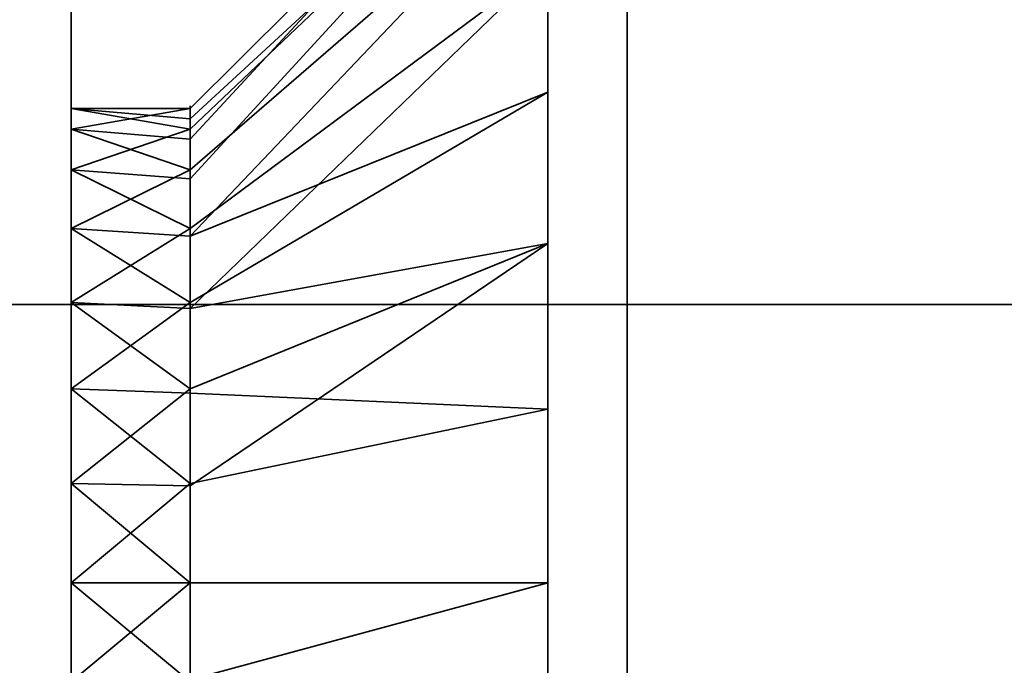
# Model space of a CAD drawing. Header units: millimetres. Extents: x -625 to 3625, y -115 to 71.
# Tile 820 of 1056: x 3405.18 to 3411.37, y -37.02 to -32.96. Entities that reach past the tile are written whole.
import ezdxf

# ---------------------------------------------------------------- set-up
doc = ezdxf.new("R2010")
doc.units = ezdxf.units.MM
doc.layers.add('151', color=7, linetype='Continuous', true_color=0xffffff)

# ---------------------------------------------------------------- blocks, each defined once
blk = doc.blocks.new('UG_SURFACE_152')
at = {"layer": '151', "color": 252, "linetype": 'Continuous', "lineweight": 35}
for points in [[(3408.5, -29.5, 265), (3408.5, -49.5, 265), (3405.4999, -49.5, 265), (3405.4999, -31.5, 265)], [(3405.4999, -31.5, 425), (3405.4999, -49.5, 425), (3408.5, -49.5, 425), (3408.5, -29.5, 425)], [(3408.5, -36.5, 384.25), (3408.5, -35.4085, 384.1353), (3408.5, -29.5, 408.8321), (3408.5, -30.4015, 409.4871)], [(3408.5, -35.4085, 384.1353), (3408.5, -33.4141, 383.2473), (3408.5, -29.5, 408.8321)], [(3408.5, -29.5, 328), (3408.5, -34.3646, 374.2039), (3408.5, -36.5, 373.75)], [(3408.5, -29.5, 408.8321), (3408.5, -33.4141, 383.2473), (3408.5, -31.9534, 381.625)], [(3408.5, -36.5, 373.75), (3408.5, -38.6354, 374.2039), (3408.5, -49.5, 328), (3408.5, -29.5, 328)], [(3408.5, -29.5859, 417.2473), (3408.5, -29.5, 417.2856), (3408.5, -29.5, 425), (3408.5, -49.5, 425)], [(3408.5, -32.5985, 375.4871), (3408.5, -34.3646, 374.2039), (3408.5, -29.5, 328)], [(3408.5, -29.5859, 281.2473), (3408.5, -29.5, 281.2856), (3408.5, -34.3646, 306.2039), (3408.5, -36.5, 305.75)], [(3408.5, -29.5, 328), (3408.5, -49.5, 328), (3408.5, -37.5915, 316.1353), (3408.5, -36.5, 316.25)], [(3408.5, -49.5, 265), (3408.5, -29.5, 265), (3408.5, -29.5, 272.8321), (3408.5, -30.4015, 273.4871)], [(3408.5, -36.5, 316.25), (3408.5, -35.4085, 316.1353), (3408.5, -29.5, 328)], [(3408.5, -29.5, 328), (3408.5, -33.4141, 315.2473), (3408.5, -31.9534, 313.625)], [(3408.5, -35.4085, 316.1353), (3408.5, -33.4141, 315.2473), (3408.5, -29.5, 328)], [(3408.5, -32.5985, 307.4871), (3408.5, -34.3646, 306.2039), (3408.5, -29.5, 281.2856)], [(3408.5, -49.5, 425), (3408.5, -31.0466, 415.625), (3408.5, -29.5859, 417.2473)], [(3408.5, -36.5, 305.75), (3408.5, -31.0466, 279.625), (3408.5, -29.5859, 281.2473)], [(3408.5, -30.4015, 409.4871), (3408.5, -37.5915, 384.1353), (3408.5, -36.5, 384.25)], [(3408.5, -49.5, 425), (3408.5, -39.5859, 383.2473), (3408.5, -30.4015, 409.4871), (3408.5, -31.493, 411.3777)], [(3408.5, -30.4015, 409.4871), (3408.5, -39.5859, 383.2473), (3408.5, -37.5915, 384.1353)], [(3408.5, -49.5, 265), (3408.5, -30.4015, 273.4871), (3408.5, -31.493, 275.3777)], [(3408.5, -49.5, 425), (3408.5, -31.7212, 413.5488), (3408.5, -31.0466, 415.625)], [(3408.5, -38.6354, 306.2039), (3408.5, -49.5, 265), (3408.5, -31.7212, 277.5488), (3408.5, -31.0466, 279.625)], [(3408.5, -36.5, 305.75), (3408.5, -38.6354, 306.2039), (3408.5, -31.0466, 279.625)], [(3408.5, -31.507, 309.3777), (3408.5, -31.2788, 311.5488), (3406.25, -33.5164, 311.3136), (3406.25, -33.5816, 310.6933)], [(3408.5, -31.2788, 311.5488), (3408.5, -31.9534, 313.625), (3406.25, -33.9019, 312.5), (3406.25, -33.7092, 311.9068)], [(3406.25, -33.7092, 311.9068), (3406.25, -33.5164, 311.3136), (3408.5, -31.2788, 311.5488)], [(3408.5, -31.507, 377.3777), (3408.5, -31.2788, 379.5488), (3406.25, -33.5164, 379.3136), (3406.25, -33.5816, 378.6933)], [(3408.5, -31.2788, 379.5488), (3408.5, -31.9534, 381.625), (3406.25, -33.9019, 380.5), (3406.25, -33.7092, 379.9068)], [(3406.25, -33.7092, 379.9068), (3406.25, -33.5164, 379.3136), (3408.5, -31.2788, 379.5488)], [(3405.4999, -31.5, 328), (3405.4999, -31.5, 265), (3405.4999, -33.5164, 310.6864)], [(3405.4999, -31.5, 265), (3405.4999, -34.7366, 308.5729), (3405.4999, -33.9019, 309.5)], [(3405.4999, -31.5, 265), (3405.4999, -49.5, 265), (3405.4999, -37.1237, 308.0656), (3405.4999, -35.8763, 308.0656)], [(3405.4999, -31.5, 328), (3405.4999, -33.6468, 311.9271), (3405.4999, -34.2706, 313.0074)], [(3405.4999, -33.9019, 309.5), (3405.4999, -33.5164, 310.6864), (3405.4999, -31.5, 265)], [(3405.4999, -31.5, 328), (3405.4999, -35.2798, 313.7406), (3405.4999, -36.5, 314)], [(3405.4999, -33.5164, 310.6864), (3405.4999, -33.6468, 311.9271), (3405.4999, -31.5, 328)], [(3405.4999, -36.5, 314), (3405.4999, -37.7202, 313.7406), (3405.4999, -49.5, 328), (3405.4999, -31.5, 328)], [(3405.4999, -35.8763, 308.0656), (3405.4999, -34.7366, 308.5729), (3405.4999, -31.5, 265)], [(3405.4999, -34.2706, 313.0074), (3405.4999, -35.2798, 313.7406), (3405.4999, -31.5, 328)], [(3405.4999, -31.5, 425), (3405.4999, -31.5, 328), (3405.4999, -33.5164, 378.6864)], [(3405.4999, -31.5, 328), (3405.4999, -34.7366, 376.5729), (3405.4999, -33.9019, 377.5)], [(3405.4999, -31.5, 328), (3405.4999, -49.5, 328), (3405.4999, -37.1237, 376.0656), (3405.4999, -35.8763, 376.0656)], [(3405.4999, -31.5, 425), (3405.4999, -33.6468, 379.927), (3405.4999, -34.2706, 381.0074)], [(3405.4999, -33.9019, 377.5), (3405.4999, -33.5164, 378.6864), (3405.4999, -31.5, 328)], [(3405.4999, -31.5, 425), (3405.4999, -35.2798, 381.7406), (3405.4999, -36.5, 382)], [(3405.4999, -33.5164, 378.6864), (3405.4999, -33.6468, 379.927), (3405.4999, -31.5, 425)], [(3405.4999, -36.5, 382), (3405.4999, -37.7202, 381.7406), (3405.4999, -49.5, 425), (3405.4999, -31.5, 425)], [(3405.4999, -35.8763, 376.0656), (3405.4999, -34.7366, 376.5729), (3405.4999, -31.5, 328)], [(3405.4999, -34.2706, 381.0074), (3405.4999, -35.2798, 381.7406), (3405.4999, -31.5, 425)], [(3408.5, -31.507, 309.3777), (3406.25, -33.6468, 310.073), (3406.25, -33.9587, 309.5328)], [(3406.25, -33.5816, 310.6933), (3406.25, -33.6468, 310.073), (3408.5, -31.507, 309.3777)], [(3406.25, -33.9587, 309.5328), (3406.25, -34.2706, 308.9926), (3408.5, -32.5985, 307.4871), (3408.5, -31.507, 309.3777)], [(3408.5, -31.507, 377.3777), (3406.25, -33.6468, 378.0729), (3406.25, -33.9587, 377.5328)], [(3406.25, -33.5816, 378.6933), (3406.25, -33.6468, 378.0729), (3408.5, -31.507, 377.3777)], [(3406.25, -33.9587, 377.5328), (3406.25, -34.2706, 376.9926), (3408.5, -32.5985, 375.4871), (3408.5, -31.507, 377.3777)], [(3408.5, -31.493, 411.3777), (3408.5, -31.7212, 413.5488), (3408.5, -49.5, 425)], [(3408.5, -31.493, 275.3777), (3408.5, -31.7212, 277.5488), (3408.5, -49.5, 265)], [(3406.25, -34.3193, 312.9635), (3406.25, -33.9019, 312.5), (3408.5, -31.9534, 313.625), (3408.5, -33.4141, 315.2473)], [(3406.25, -34.3193, 380.9635), (3406.25, -33.9019, 380.5), (3408.5, -31.9534, 381.625), (3408.5, -33.4141, 383.2473)], [(3408.5, -32.5985, 307.4871), (3406.25, -34.2706, 308.9926), (3406.25, -34.7752, 308.626)], [(3406.25, -34.7752, 308.626), (3406.25, -35.2798, 308.2594), (3408.5, -34.3646, 306.2039), (3408.5, -32.5985, 307.4871)], [(3408.5, -32.5985, 375.4871), (3406.25, -34.2706, 376.9926), (3406.25, -34.7752, 376.626)], [(3406.25, -34.7752, 376.626), (3406.25, -35.2798, 376.2594), (3408.5, -34.3646, 374.2039), (3408.5, -32.5985, 375.4871)], [(3408.5, -33.4141, 315.2473), (3406.25, -34.7366, 313.4271), (3406.25, -34.3193, 312.9635)], [(3406.25, -35.3065, 313.6807), (3406.25, -34.7366, 313.4271), (3408.5, -33.4141, 315.2473), (3408.5, -35.4085, 316.1353)], [(3408.5, -33.4141, 383.2473), (3406.25, -34.7366, 381.427), (3406.25, -34.3193, 380.9635)], [(3406.25, -35.3065, 381.6808), (3406.25, -34.7366, 381.427), (3408.5, -33.4141, 383.2473), (3408.5, -35.4085, 384.1353)], [(3405.4999, -33.5164, 310.6864), (3405.4999, -33.9019, 309.5), (3406.25, -33.6468, 310.073)], [(3405.4999, -33.6468, 311.9271), (3405.4999, -33.5164, 310.6864), (3406.25, -33.5164, 311.3136)], [(3405.4999, -33.5164, 310.6864), (3406.25, -33.5816, 310.6933), (3406.25, -33.5164, 311.3136)], [(3406.25, -33.5164, 311.3136), (3406.25, -33.7092, 311.9068), (3405.4999, -33.6468, 311.9271)], [(3406.25, -33.6468, 310.073), (3406.25, -33.5816, 310.6933), (3405.4999, -33.5164, 310.6864)], [(3405.4999, -33.5164, 378.6864), (3405.4999, -33.9019, 377.5), (3406.25, -33.6468, 378.0729)], [(3405.4999, -33.5164, 378.6864), (3406.25, -33.5816, 378.6933), (3406.25, -33.5164, 379.3136)], [(3406.25, -33.5164, 379.3136), (3405.4999, -33.6468, 379.927), (3405.4999, -33.5164, 378.6864)], [(3406.25, -33.5164, 379.3136), (3406.25, -33.7092, 379.9068), (3405.4999, -33.6468, 379.927)], [(3406.25, -33.6468, 378.0729), (3406.25, -33.5816, 378.6933), (3405.4999, -33.5164, 378.6864)], [(3405.4999, -33.9019, 309.5), (3406.25, -33.9587, 309.5328), (3406.25, -33.6468, 310.073)], [(3405.4999, -33.6468, 311.9271), (3406.25, -33.7092, 311.9068), (3406.25, -33.9019, 312.5)], [(3406.25, -33.9019, 312.5), (3405.4999, -34.2706, 313.0074), (3405.4999, -33.6468, 311.9271)], [(3405.4999, -33.9019, 377.5), (3406.25, -33.9587, 377.5328), (3406.25, -33.6468, 378.0729)], [(3405.4999, -34.2706, 381.0074), (3405.4999, -33.6468, 379.927), (3406.25, -33.9019, 380.5)], [(3405.4999, -33.6468, 379.927), (3406.25, -33.7092, 379.9068), (3406.25, -33.9019, 380.5)], [(3405.4999, -33.9019, 309.5), (3405.4999, -34.7366, 308.5729), (3406.25, -34.2706, 308.9926)], [(3406.25, -33.9019, 312.5), (3406.25, -34.3193, 312.9635), (3405.4999, -34.2706, 313.0074)], [(3406.25, -34.2706, 308.9926), (3406.25, -33.9587, 309.5328), (3405.4999, -33.9019, 309.5)], [(3405.4999, -33.9019, 377.5), (3405.4999, -34.7366, 376.5729), (3406.25, -34.2706, 376.9926)], [(3406.25, -33.9019, 380.5), (3406.25, -34.3193, 380.9635), (3405.4999, -34.2706, 381.0074)], [(3406.25, -34.2706, 376.9926), (3406.25, -33.9587, 377.5328), (3405.4999, -33.9019, 377.5)], [(3405.4999, -34.7366, 308.5729), (3406.25, -34.7752, 308.626), (3406.25, -34.2706, 308.9926)], [(3405.4999, -35.2798, 313.7406), (3405.4999, -34.2706, 313.0074), (3406.25, -34.7366, 313.4271)], [(3405.4999, -34.2706, 313.0074), (3406.25, -34.3193, 312.9635), (3406.25, -34.7366, 313.4271)], [(3405.4999, -34.7366, 376.5729), (3406.25, -34.7752, 376.626), (3406.25, -34.2706, 376.9926)], [(3405.4999, -34.2706, 381.0074), (3406.25, -34.3193, 380.9635), (3406.25, -34.7366, 381.427)], [(3406.25, -34.7366, 381.427), (3405.4999, -35.2798, 381.7406), (3405.4999, -34.2706, 381.0074)], [(3408.5, -34.3646, 306.2039), (3406.25, -35.2798, 308.2594), (3406.25, -35.8899, 308.1297)], [(3406.25, -35.8899, 308.1297), (3406.25, -36.5, 308), (3408.5, -36.5, 305.75), (3408.5, -34.3646, 306.2039)], [(3408.5, -34.3646, 374.2039), (3406.25, -35.2798, 376.2594), (3406.25, -35.8899, 376.1297)], [(3406.25, -35.8899, 376.1297), (3406.25, -36.5, 376), (3408.5, -36.5, 373.75), (3408.5, -34.3646, 374.2039)], [(3405.4999, -34.7366, 308.5729), (3405.4999, -35.8763, 308.0656), (3406.25, -35.2798, 308.2594)], [(3406.25, -34.7366, 313.4271), (3406.25, -35.3065, 313.6807), (3405.4999, -35.2798, 313.7406)], [(3406.25, -35.2798, 308.2594), (3406.25, -34.7752, 308.626), (3405.4999, -34.7366, 308.5729)], [(3406.25, -35.2798, 376.2594), (3405.4999, -34.7366, 376.5729), (3405.4999, -35.8763, 376.0656)], [(3406.25, -34.7366, 381.427), (3406.25, -35.3065, 381.6808), (3405.4999, -35.2798, 381.7406)], [(3406.25, -35.2798, 376.2594), (3406.25, -34.7752, 376.626), (3405.4999, -34.7366, 376.5729)], [(3405.4999, -35.8763, 308.0656), (3406.25, -35.8899, 308.1297), (3406.25, -35.2798, 308.2594)], [(3405.4999, -36.5, 314), (3405.4999, -35.2798, 313.7406), (3406.25, -35.8763, 313.9344)], [(3405.4999, -35.2798, 313.7406), (3406.25, -35.3065, 313.6807), (3406.25, -35.8763, 313.9344)], [(3405.4999, -35.8763, 376.0656), (3406.25, -35.8899, 376.1297), (3406.25, -35.2798, 376.2594)], [(3405.4999, -36.5, 382), (3405.4999, -35.2798, 381.7406), (3406.25, -35.8763, 381.9344)], [(3405.4999, -35.2798, 381.7406), (3406.25, -35.3065, 381.6808), (3406.25, -35.8763, 381.9344)], [(3408.5, -35.4085, 316.1353), (3406.25, -35.8763, 313.9344), (3406.25, -35.3065, 313.6807)], [(3408.5, -35.4085, 384.1353), (3406.25, -35.8763, 381.9344), (3406.25, -35.3065, 381.6808)], [(3406.25, -36.5, 314), (3406.25, -35.8763, 313.9344), (3408.5, -35.4085, 316.1353), (3408.5, -36.5, 316.25)], [(3406.25, -36.5, 382), (3406.25, -35.8763, 381.9344), (3408.5, -35.4085, 384.1353), (3408.5, -36.5, 384.25)], [(3405.4999, -35.8763, 308.0656), (3405.4999, -37.1237, 308.0656), (3406.25, -36.5, 308)], [(3406.25, -35.8763, 313.9344), (3406.25, -36.5, 314), (3405.4999, -36.5, 314)], [(3406.25, -36.5, 308), (3406.25, -35.8899, 308.1297), (3405.4999, -35.8763, 308.0656)], [(3405.4999, -35.8763, 376.0656), (3405.4999, -37.1237, 376.0656), (3406.25, -36.5, 376)], [(3406.25, -35.8763, 381.9344), (3406.25, -36.5, 382), (3405.4999, -36.5, 382)], [(3406.25, -36.5, 376), (3406.25, -35.8899, 376.1297), (3405.4999, -35.8763, 376.0656)], [(3405.4999, -36.5, 314), (3406.25, -36.5, 314), (3406.25, -37.1237, 313.9344)], [(3406.25, -37.1237, 313.9344), (3405.4999, -37.7202, 313.7406), (3405.4999, -36.5, 314)], [(3405.4999, -37.1237, 308.0656), (3406.25, -37.1101, 308.1297), (3406.25, -36.5, 308)], [(3405.4999, -36.5, 382), (3406.25, -36.5, 382), (3406.25, -37.1237, 381.9344)], [(3406.25, -37.1237, 381.9344), (3405.4999, -37.7202, 381.7406), (3405.4999, -36.5, 382)], [(3405.4999, -37.1237, 376.0656), (3406.25, -37.1101, 376.1297), (3406.25, -36.5, 376)], [(3408.5, -36.5, 316.25), (3408.5, -37.5915, 316.1353), (3406.25, -37.1237, 313.9344), (3406.25, -36.5, 314)], [(3408.5, -36.5, 305.75), (3406.25, -36.5, 308), (3406.25, -37.1101, 308.1297)], [(3406.25, -37.1101, 308.1297), (3406.25, -37.7202, 308.2594), (3408.5, -38.6354, 306.2039), (3408.5, -36.5, 305.75)], [(3408.5, -36.5, 384.25), (3408.5, -37.5915, 384.1353), (3406.25, -37.1237, 381.9344), (3406.25, -36.5, 382)], [(3408.5, -36.5, 373.75), (3406.25, -36.5, 376), (3406.25, -37.1101, 376.1297)], [(3406.25, -37.1101, 376.1297), (3406.25, -37.7202, 376.2594), (3408.5, -38.6354, 374.2039), (3408.5, -36.5, 373.75)]]:
    blk.add_3dface(points, dxfattribs=at)
blk = doc.blocks.new('UG_SURFACE_155')
at = {"layer": '151', "color": 252, "linetype": 'Continuous', "lineweight": 35}
for points in [[(3408.5, -29.5, 1700), (3408.5, -49.5, 1700), (3405.4999, -49.5, 1700), (3405.4999, -31.5, 1700)], [(3405.4999, -31.5, 1860), (3405.4999, -49.5, 1860), (3408.5, -49.5, 1860), (3408.5, -29.5, 1860)], [(3408.5, -36.5, 1819.25), (3408.5, -35.4085, 1819.1353), (3408.5, -29.5, 1843.8321), (3408.5, -30.4015, 1844.4871)], [(3408.5, -35.4085, 1819.1353), (3408.5, -33.4141, 1818.2473), (3408.5, -29.5, 1843.8321)], [(3408.5, -33.4141, 1818.2473), (3408.5, -31.9534, 1816.625), (3408.5, -29.5, 1843.8321)], [(3408.5, -49.5, 1763), (3408.5, -29.5, 1763), (3408.5, -36.5, 1808.75), (3408.5, -38.6354, 1809.2039)], [(3408.5, -29.5, 1763), (3408.5, -32.5985, 1810.487), (3408.5, -34.3646, 1809.2039)], [(3408.5, -34.3646, 1809.2039), (3408.5, -36.5, 1808.75), (3408.5, -29.5, 1763)], [(3408.5, -29.5, 1763), (3408.5, -49.5, 1763), (3408.5, -37.5915, 1751.1352), (3408.5, -36.5, 1751.25)], [(3408.5, -36.5, 1751.25), (3408.5, -35.4085, 1751.1352), (3408.5, -29.5, 1763)], [(3408.5, -29.5, 1716.2856), (3408.5, -32.5985, 1742.4871), (3408.5, -34.3646, 1741.2039)], [(3408.5, -35.4085, 1751.1352), (3408.5, -33.4141, 1750.2474), (3408.5, -29.5, 1763)], [(3408.5, -33.4141, 1750.2474), (3408.5, -31.9534, 1748.625), (3408.5, -29.5, 1763)], [(3408.5, -34.3646, 1741.2039), (3408.5, -36.5, 1740.75), (3408.5, -29.5859, 1716.2473), (3408.5, -29.5, 1716.2856)], [(3408.5, -49.5, 1700), (3408.5, -29.5, 1700), (3408.5, -29.5, 1707.8321), (3408.5, -30.4015, 1708.487)], [(3408.5, -29.5859, 1852.2474), (3408.5, -29.5, 1852.2856), (3408.5, -29.5, 1860), (3408.5, -49.5, 1860)], [(3408.5, -49.5, 1860), (3408.5, -31.0466, 1850.625), (3408.5, -29.5859, 1852.2474)], [(3408.5, -36.5, 1740.75), (3408.5, -31.0466, 1714.625), (3408.5, -29.5859, 1716.2473)], [(3408.5, -30.4015, 1844.4871), (3408.5, -37.5915, 1819.1353), (3408.5, -36.5, 1819.25)], [(3408.5, -30.4015, 1844.4871), (3408.5, -49.5, 1823), (3408.5, -39.5859, 1818.2473), (3408.5, -37.5915, 1819.1353)], [(3408.5, -49.5, 1823), (3408.5, -30.4015, 1844.4871), (3408.5, -31.493, 1846.3776)], [(3408.5, -49.5, 1700), (3408.5, -30.4015, 1708.487), (3408.5, -31.493, 1710.3777)], [(3408.5, -31.7212, 1848.5488), (3408.5, -31.0466, 1850.625), (3408.5, -49.5, 1860)], [(3408.5, -31.7212, 1712.5487), (3408.5, -31.0466, 1714.625), (3408.5, -36.5, 1740.75)], [(3408.5, -31.507, 1744.3776), (3408.5, -31.2788, 1746.5488), (3406.25, -33.5164, 1746.3136), (3406.25, -33.5816, 1745.6933)], [(3408.5, -31.2788, 1746.5488), (3408.5, -31.9534, 1748.625), (3406.25, -33.9019, 1747.4999), (3406.25, -33.7092, 1746.9068)], [(3406.25, -33.7092, 1746.9068), (3406.25, -33.5164, 1746.3136), (3408.5, -31.2788, 1746.5488)], [(3408.5, -31.507, 1812.3777), (3408.5, -31.2788, 1814.5487), (3406.25, -33.5164, 1814.3135), (3406.25, -33.5816, 1813.6933)], [(3408.5, -31.2788, 1814.5487), (3408.5, -31.9534, 1816.625), (3406.25, -33.9019, 1815.5), (3406.25, -33.7092, 1814.9068)], [(3406.25, -33.7092, 1814.9068), (3406.25, -33.5164, 1814.3135), (3408.5, -31.2788, 1814.5487)], [(3405.4999, -31.5, 1700), (3405.4999, -49.5, 1700), (3405.4999, -37.1237, 1743.0656), (3405.4999, -35.8763, 1743.0656)], [(3405.4999, -31.5, 1763), (3405.4999, -31.5, 1700), (3405.4999, -33.5164, 1745.6864)], [(3405.4999, -33.5164, 1745.6864), (3405.4999, -33.6468, 1746.927), (3405.4999, -31.5, 1763)], [(3405.4999, -35.8763, 1743.0656), (3405.4999, -34.7366, 1743.573), (3405.4999, -31.5, 1700)], [(3405.4999, -31.5, 1700), (3405.4999, -33.9019, 1744.5), (3405.4999, -33.5164, 1745.6864)], [(3405.4999, -31.5, 1763), (3405.4999, -35.2798, 1748.7407), (3405.4999, -36.5, 1749)], [(3405.4999, -33.6468, 1746.927), (3405.4999, -34.2706, 1748.0074), (3405.4999, -31.5, 1763)], [(3405.4999, -36.5, 1749), (3405.4999, -37.7202, 1748.7407), (3405.4999, -49.5, 1763), (3405.4999, -31.5, 1763)], [(3405.4999, -34.7366, 1743.573), (3405.4999, -33.9019, 1744.5), (3405.4999, -31.5, 1700)], [(3405.4999, -34.2706, 1748.0074), (3405.4999, -35.2798, 1748.7407), (3405.4999, -31.5, 1763)], [(3405.4999, -31.5, 1763), (3405.4999, -49.5, 1763), (3405.4999, -37.1237, 1811.0656), (3405.4999, -35.8763, 1811.0656)], [(3405.4999, -31.5, 1860), (3405.4999, -31.5, 1763), (3405.4999, -33.5164, 1813.6864)], [(3405.4999, -33.5164, 1813.6864), (3405.4999, -33.6468, 1814.9271), (3405.4999, -31.5, 1860)], [(3405.4999, -35.8763, 1811.0656), (3405.4999, -34.7366, 1811.5729), (3405.4999, -31.5, 1763)], [(3405.4999, -31.5, 1763), (3405.4999, -33.9019, 1812.5), (3405.4999, -33.5164, 1813.6864)], [(3405.4999, -31.5, 1860), (3405.4999, -35.2798, 1816.7406), (3405.4999, -36.5, 1817)], [(3405.4999, -33.6468, 1814.9271), (3405.4999, -34.2706, 1816.0074), (3405.4999, -31.5, 1860)], [(3405.4999, -36.5, 1817), (3405.4999, -37.7202, 1816.7406), (3405.4999, -49.5, 1860), (3405.4999, -31.5, 1860)], [(3405.4999, -34.7366, 1811.5729), (3405.4999, -33.9019, 1812.5), (3405.4999, -31.5, 1763)], [(3405.4999, -34.2706, 1816.0074), (3405.4999, -35.2798, 1816.7406), (3405.4999, -31.5, 1860)], [(3408.5, -31.507, 1744.3776), (3406.25, -33.6468, 1745.073), (3406.25, -33.9587, 1744.5328)], [(3406.25, -33.5816, 1745.6933), (3406.25, -33.6468, 1745.073), (3408.5, -31.507, 1744.3776)], [(3406.25, -33.9587, 1744.5328), (3406.25, -34.2706, 1743.9926), (3408.5, -32.5985, 1742.4871), (3408.5, -31.507, 1744.3776)], [(3408.5, -31.507, 1812.3777), (3406.25, -33.6468, 1813.0729), (3406.25, -33.9587, 1812.5328)], [(3406.25, -33.5816, 1813.6933), (3406.25, -33.6468, 1813.0729), (3408.5, -31.507, 1812.3777)], [(3406.25, -33.9587, 1812.5328), (3406.25, -34.2706, 1811.9926), (3408.5, -32.5985, 1810.487), (3408.5, -31.507, 1812.3777)], [(3408.5, -31.493, 1846.3776), (3408.5, -31.7212, 1848.5488), (3408.5, -49.5, 1860), (3408.5, -49.5, 1823)], [(3408.5, -36.5, 1740.75), (3408.5, -31.493, 1710.3777), (3408.5, -31.7212, 1712.5487)], [(3408.5, -31.493, 1710.3777), (3408.5, -36.5, 1740.75), (3408.5, -38.6354, 1741.2039), (3408.5, -49.5, 1700)], [(3408.5, -31.9534, 1748.625), (3408.5, -33.4141, 1750.2474), (3406.25, -34.7366, 1748.427), (3406.25, -34.3193, 1747.9635)], [(3406.25, -34.3193, 1747.9635), (3406.25, -33.9019, 1747.4999), (3408.5, -31.9534, 1748.625)], [(3408.5, -31.9534, 1816.625), (3408.5, -33.4141, 1818.2473), (3406.25, -34.7366, 1816.427), (3406.25, -34.3193, 1815.9635)], [(3406.25, -34.3193, 1815.9635), (3406.25, -33.9019, 1815.5), (3408.5, -31.9534, 1816.625)], [(3408.5, -34.3646, 1741.2039), (3408.5, -32.5985, 1742.4871), (3406.25, -34.2706, 1743.9926), (3406.25, -34.7752, 1743.626)], [(3408.5, -34.3646, 1809.2039), (3408.5, -32.5985, 1810.487), (3406.25, -34.2706, 1811.9926), (3406.25, -34.7752, 1811.626)], [(3406.25, -35.3065, 1748.6807), (3406.25, -34.7366, 1748.427), (3408.5, -33.4141, 1750.2474), (3408.5, -35.4085, 1751.1352)], [(3406.25, -35.3065, 1816.6808), (3406.25, -34.7366, 1816.427), (3408.5, -33.4141, 1818.2473), (3408.5, -35.4085, 1819.1353)], [(3406.25, -33.6468, 1745.073), (3405.4999, -33.5164, 1745.6864), (3405.4999, -33.9019, 1744.5)], [(3405.4999, -33.6468, 1746.927), (3405.4999, -33.5164, 1745.6864), (3406.25, -33.5164, 1746.3136)], [(3405.4999, -33.5164, 1745.6864), (3406.25, -33.5816, 1745.6933), (3406.25, -33.5164, 1746.3136)], [(3406.25, -33.5164, 1746.3136), (3406.25, -33.7092, 1746.9068), (3405.4999, -33.6468, 1746.927)], [(3406.25, -33.6468, 1745.073), (3406.25, -33.5816, 1745.6933), (3405.4999, -33.5164, 1745.6864)], [(3405.4999, -33.5164, 1813.6864), (3405.4999, -33.9019, 1812.5), (3406.25, -33.6468, 1813.0729)], [(3405.4999, -33.6468, 1814.9271), (3405.4999, -33.5164, 1813.6864), (3406.25, -33.5164, 1814.3135)], [(3405.4999, -33.5164, 1813.6864), (3406.25, -33.5816, 1813.6933), (3406.25, -33.5164, 1814.3135)], [(3406.25, -33.5164, 1814.3135), (3406.25, -33.7092, 1814.9068), (3405.4999, -33.6468, 1814.9271)], [(3406.25, -33.6468, 1813.0729), (3406.25, -33.5816, 1813.6933), (3405.4999, -33.5164, 1813.6864)], [(3405.4999, -33.9019, 1744.5), (3406.25, -33.9587, 1744.5328), (3406.25, -33.6468, 1745.073)], [(3405.4999, -33.6468, 1746.927), (3406.25, -33.7092, 1746.9068), (3406.25, -33.9019, 1747.4999)], [(3406.25, -33.9019, 1747.4999), (3405.4999, -34.2706, 1748.0074), (3405.4999, -33.6468, 1746.927)], [(3405.4999, -33.9019, 1812.5), (3406.25, -33.9587, 1812.5328), (3406.25, -33.6468, 1813.0729)], [(3405.4999, -33.6468, 1814.9271), (3406.25, -33.7092, 1814.9068), (3406.25, -33.9019, 1815.5)], [(3406.25, -33.9019, 1815.5), (3405.4999, -34.2706, 1816.0074), (3405.4999, -33.6468, 1814.9271)], [(3406.25, -34.2706, 1743.9926), (3405.4999, -33.9019, 1744.5), (3405.4999, -34.7366, 1743.573)], [(3406.25, -33.9019, 1747.4999), (3406.25, -34.3193, 1747.9635), (3405.4999, -34.2706, 1748.0074)], [(3406.25, -34.2706, 1743.9926), (3406.25, -33.9587, 1744.5328), (3405.4999, -33.9019, 1744.5)], [(3405.4999, -33.9019, 1812.5), (3405.4999, -34.7366, 1811.5729), (3406.25, -34.2706, 1811.9926)], [(3406.25, -33.9019, 1815.5), (3406.25, -34.3193, 1815.9635), (3405.4999, -34.2706, 1816.0074)], [(3406.25, -34.2706, 1811.9926), (3406.25, -33.9587, 1812.5328), (3405.4999, -33.9019, 1812.5)], [(3405.4999, -34.7366, 1743.573), (3406.25, -34.7752, 1743.626), (3406.25, -34.2706, 1743.9926)], [(3405.4999, -34.2706, 1748.0074), (3406.25, -34.3193, 1747.9635), (3406.25, -34.7366, 1748.427)], [(3406.25, -34.7366, 1748.427), (3405.4999, -35.2798, 1748.7407), (3405.4999, -34.2706, 1748.0074)], [(3405.4999, -34.7366, 1811.5729), (3406.25, -34.7752, 1811.626), (3406.25, -34.2706, 1811.9926)], [(3405.4999, -34.2706, 1816.0074), (3406.25, -34.3193, 1815.9635), (3406.25, -34.7366, 1816.427)], [(3406.25, -34.7366, 1816.427), (3405.4999, -35.2798, 1816.7406), (3405.4999, -34.2706, 1816.0074)], [(3408.5, -34.3646, 1741.2039), (3406.25, -35.2798, 1743.2593), (3406.25, -35.8899, 1743.1297)], [(3406.25, -34.7752, 1743.626), (3406.25, -35.2798, 1743.2593), (3408.5, -34.3646, 1741.2039)], [(3406.25, -35.8899, 1743.1297), (3406.25, -36.5, 1743), (3408.5, -36.5, 1740.75), (3408.5, -34.3646, 1741.2039)], [(3408.5, -34.3646, 1809.2039), (3406.25, -35.2798, 1811.2594), (3406.25, -35.8899, 1811.1297)], [(3406.25, -34.7752, 1811.626), (3406.25, -35.2798, 1811.2594), (3408.5, -34.3646, 1809.2039)], [(3406.25, -35.8899, 1811.1297), (3406.25, -36.5, 1811), (3408.5, -36.5, 1808.75), (3408.5, -34.3646, 1809.2039)], [(3405.4999, -34.7366, 1743.573), (3405.4999, -35.8763, 1743.0656), (3406.25, -35.2798, 1743.2593)], [(3406.25, -34.7366, 1748.427), (3406.25, -35.3065, 1748.6807), (3405.4999, -35.2798, 1748.7407)], [(3406.25, -35.2798, 1743.2593), (3406.25, -34.7752, 1743.626), (3405.4999, -34.7366, 1743.573)], [(3406.25, -35.2798, 1811.2594), (3405.4999, -34.7366, 1811.5729), (3405.4999, -35.8763, 1811.0656)], [(3406.25, -34.7366, 1816.427), (3406.25, -35.3065, 1816.6808), (3405.4999, -35.2798, 1816.7406)], [(3406.25, -35.2798, 1811.2594), (3406.25, -34.7752, 1811.626), (3405.4999, -34.7366, 1811.5729)], [(3405.4999, -35.8763, 1743.0656), (3406.25, -35.8899, 1743.1297), (3406.25, -35.2798, 1743.2593)], [(3405.4999, -36.5, 1749), (3405.4999, -35.2798, 1748.7407), (3406.25, -35.8763, 1748.9344)], [(3405.4999, -35.2798, 1748.7407), (3406.25, -35.3065, 1748.6807), (3406.25, -35.8763, 1748.9344)], [(3405.4999, -35.8763, 1811.0656), (3406.25, -35.8899, 1811.1297), (3406.25, -35.2798, 1811.2594)], [(3405.4999, -36.5, 1817), (3405.4999, -35.2798, 1816.7406), (3406.25, -35.8763, 1816.9345)], [(3405.4999, -35.2798, 1816.7406), (3406.25, -35.3065, 1816.6808), (3406.25, -35.8763, 1816.9345)], [(3408.5, -35.4085, 1751.1352), (3406.25, -35.8763, 1748.9344), (3406.25, -35.3065, 1748.6807)], [(3408.5, -35.4085, 1819.1353), (3406.25, -35.8763, 1816.9345), (3406.25, -35.3065, 1816.6808)], [(3406.25, -36.5, 1749), (3406.25, -35.8763, 1748.9344), (3408.5, -35.4085, 1751.1352), (3408.5, -36.5, 1751.25)], [(3406.25, -36.5, 1817), (3406.25, -35.8763, 1816.9345), (3408.5, -35.4085, 1819.1353), (3408.5, -36.5, 1819.25)], [(3405.4999, -35.8763, 1743.0656), (3405.4999, -37.1237, 1743.0656), (3406.25, -36.5, 1743)], [(3406.25, -35.8763, 1748.9344), (3406.25, -36.5, 1749), (3405.4999, -36.5, 1749)], [(3406.25, -36.5, 1743), (3406.25, -35.8899, 1743.1297), (3405.4999, -35.8763, 1743.0656)], [(3405.4999, -35.8763, 1811.0656), (3405.4999, -37.1237, 1811.0656), (3406.25, -36.5, 1811)], [(3406.25, -35.8763, 1816.9345), (3406.25, -36.5, 1817), (3405.4999, -36.5, 1817)], [(3406.25, -36.5, 1811), (3406.25, -35.8899, 1811.1297), (3405.4999, -35.8763, 1811.0656)], [(3405.4999, -36.5, 1749), (3406.25, -36.5, 1749), (3406.25, -37.1237, 1748.9344)], [(3406.25, -37.1237, 1748.9344), (3405.4999, -37.7202, 1748.7407), (3405.4999, -36.5, 1749)], [(3405.4999, -37.1237, 1743.0656), (3406.25, -37.1101, 1743.1297), (3406.25, -36.5, 1743)], [(3405.4999, -36.5, 1817), (3406.25, -36.5, 1817), (3406.25, -37.1237, 1816.9345)], [(3406.25, -37.1237, 1816.9345), (3405.4999, -37.7202, 1816.7406), (3405.4999, -36.5, 1817)], [(3405.4999, -37.1237, 1811.0656), (3406.25, -37.1101, 1811.1297), (3406.25, -36.5, 1811)], [(3408.5, -36.5, 1751.25), (3408.5, -37.5915, 1751.1352), (3406.25, -37.1237, 1748.9344), (3406.25, -36.5, 1749)], [(3408.5, -38.6354, 1741.2039), (3408.5, -36.5, 1740.75), (3406.25, -36.5, 1743), (3406.25, -37.1101, 1743.1297)], [(3408.5, -36.5, 1819.25), (3408.5, -37.5915, 1819.1353), (3406.25, -37.1237, 1816.9345), (3406.25, -36.5, 1817)], [(3408.5, -38.6354, 1809.2039), (3408.5, -36.5, 1808.75), (3406.25, -36.5, 1811), (3406.25, -37.1101, 1811.1297)]]:
    blk.add_3dface(points, dxfattribs=at)
blk = doc.blocks.new('UG_SURFACE_157')
at = {"layer": '151', "color": 43, "linetype": 'Continuous', "lineweight": 35}
for points in [[(2490.9999, -49, 2017), (3408.9999, -49, 2017), (3408.9999, 0, 2017), (2490.9999, 0, 2017)], [(3408.9999, 0, 2017), (3408.9999, -49, 2017), (3408.9999, -32, 27), (3408.9999, -22, 27)], [(2490.9999, -47), (2490.9999, -2), (3408.9999, -2), (3408.9999, -47)], [(3408.9999, -47), (3408.9999, -2), (3408.9999, -22.5, 14), (3408.9999, -31.5, 14)], [(3408.9999, -49, 2), (3408.9999, -47), (3408.9999, -31.5, 14), (3408.9999, -31.5, 24)], [(3408.9999, -31.5, 24), (3408.9999, -32, 25), (3408.9999, -49, 2)], [(3408.9999, -32, 25), (3408.9999, -32, 27), (3408.9999, -49, 2017), (3408.9999, -49, 2)]]:
    blk.add_3dface(points, dxfattribs=at)
blk = doc.blocks.new('UG_SURFACE_167')
at = {"layer": '151', "color": 41, "linetype": 'Continuous', "lineweight": 35}
for points in [[(3527.2501, -49.75, 2135.7501), (3527.2501, -34.75, 2135.7501), (2372.75, -34.75, 2135.7501), (2372.75, -49.75, 2135.7501)], [(3527.2501, -34.75, 2135.7501), (3457.2501, -34.75, 2065.7499), (2442.75, -34.75, 2065.7499), (2372.75, -34.75, 2135.7501)], [(3457.2501, -34.75, 2065.7499), (3457.2501, -49.75, 2065.7499), (2442.75, -49.75, 2065.7499), (2442.75, -34.75, 2065.7499)]]:
    blk.add_3dface(points, dxfattribs=at)
blk = doc.blocks.new('UG_SURFACE_168')
at = {"layer": '151', "color": 14, "linetype": 'Continuous', "lineweight": 35}
for points in [[(3532.2499, -46.75, 2140.7499), (3532.2499, -31, 2140.7499), (2367.7499, -31, 2140.7499), (2367.7499, -46.75, 2140.7499)], [(2372.75, -31, 2135.7501), (3527.2501, -31, 2135.7501), (3527.2501, -49.75, 2135.7501), (2372.75, -49.75, 2135.7501)]]:
    blk.add_3dface(points, dxfattribs=at)
blk = doc.blocks.new('UG_SURFACE_169')
at = {"layer": '151', "color": 14, "linetype": 'Continuous', "lineweight": 35}
for points in [[(3456.3, -34.75, 2064.8), (3456.3, -5.75, 2064.8), (2443.7001, -5.75, 2064.8), (2443.7001, -34.75, 2064.8)], [(3452.25, -8.5, 2060.75), (3452.25, -46.75, 2060.75), (2447.7501, -46.75, 2060.75), (2447.7501, -8.5, 2060.75)], [(3457.2501, -49.75, 2065.7499), (3457.2501, -34.75, 2065.7499), (2442.75, -34.75, 2065.7499), (2442.75, -49.75, 2065.7499)], [(3457.2501, -34.75, 2065.7499), (3456.3, -34.75, 2064.8), (2443.7001, -34.75, 2064.8), (2442.75, -34.75, 2065.7499)]]:
    blk.add_3dface(points, dxfattribs=at)
blk = doc.blocks.new('UG_SURFACE_170')
at = {"layer": '151', "color": 7, "linetype": 'Continuous', "lineweight": 35}
for points in [[(2447.7501, -8.75, 2060.75), (2447.7501, -46.75, 2060.75), (3452.25, -46.75, 2060.75), (3452.25, -8.75, 2060.75)], [(3451.9999, -8.75, 2060.4999), (3451.9999, -46.75, 2060.4999), (2448, -46.75, 2060.4999), (2448, -8.75, 2060.4999)], [(3532.5, -46.75, 2141), (3532.5, -31, 2141), (2367.5001, -31, 2141), (2367.5001, -46.75, 2141)], [(2367.7499, -46.75, 2140.7499), (2367.7499, -31, 2140.7499), (3532.2499, -31, 2140.7499), (3532.2499, -46.75, 2140.7499)]]:
    blk.add_3dface(points, dxfattribs=at)
blk = doc.blocks.new('UG_SURFACE_178')
at = {"layer": '151', "color": 31, "linetype": 'Continuous', "lineweight": 35}
for points in [[(3460.7501, -34.75, 2069.2501), (3460.7501, 50.25, 2069.2501), (2439.25, 50.25, 2069.2501), (2439.25, -34.75, 2069.2501)], [(3412.75, 3.25, 2021.25), (3412.75, -44.75, 2021.25), (2487.2501, -44.75, 2021.25), (2487.2501, 3.25, 2021.25)], [(3456.25, -3.75, 2064.75), (3456.25, -34.75, 2064.75), (2443.7499, -34.75, 2064.75), (2443.7499, -3.75, 2064.75)], [(3451.75, -44.75, 2060.25), (3451.75, -3.75, 2060.25), (2448.2501, -3.75, 2060.25), (2448.2501, -44.75, 2060.25)], [(3456.25, -34.75, 2064.75), (3460.7501, -34.75, 2069.2501), (2439.25, -34.75, 2069.2501), (2443.7499, -34.75, 2064.75)]]:
    blk.add_3dface(points, dxfattribs=at)
blk = doc.blocks.new('UG_SURFACE_180')
at = {"layer": '151', "color": 7, "linetype": 'Continuous', "lineweight": 35}
for points in [[(2487.2501, 2.75, 2021.25), (2487.2501, -44.75, 2021.25), (3412.75, -44.75, 2021.25), (3412.75, 2.75, 2021.25)], [(3412.4999, 2.75, 2020.9999), (3412.4999, -44.75, 2020.9999), (2487.5, -44.75, 2020.9999), (2487.5, 2.75, 2020.9999)], [(3451.9999, -44.75, 2060.4999), (3451.9999, -34.75, 2060.4999), (2448, -34.75, 2060.4999), (2448, -44.75, 2060.4999)], [(3451.9999, -34.75, 2060.4999), (3451.75, -34.75, 2060.25), (2448.2501, -34.75, 2060.25), (2448, -34.75, 2060.4999)], [(2448.2501, -44.75, 2060.25), (2448.2501, -34.75, 2060.25), (3451.75, -34.75, 2060.25), (3451.75, -44.75, 2060.25)]]:
    blk.add_3dface(points, dxfattribs=at)

msp = doc.modelspace()

# ---------------------------------------------------------------- linework, layer by layer
at = {"layer": '151', "color": 252, "linetype": 'Continuous', "lineweight": -3, "true_color": 0x939598}
for p, q in [((3409, 0, 2017), (3409, -49, 2017)), ((3409, -2), (3409, -47)), ((3405.5, -26.5, 425), (3405.5, -49.5, 425)), ((3405.5, -26.5, 265), (3405.5, -49.5, 265)), ((3405.5, -26.5, 1700), (3405.5, -49.5, 1700)), ((3405.5, -26.5, 1860), (3405.5, -49.5, 1860)), ((3408.5, -26.5, 265), (3408.5, -49.5, 265)), ((3408.5, -26.5, 425), (3408.5, -49.5, 425)), ((3408.5, -26.5, 1700), (3408.5, -49.5, 1700)), ((3408.5, -26.5, 1860), (3408.5, -49.5, 1860)), ((3527.25, -34.75, 2135.75), (2372.75, -34.75, 2135.75)), ((3460.75, -34.75, 2069.25), (2439.25, -34.75, 2069.25)), ((3457.25, -34.75, 2065.75), (2442.75, -34.75, 2065.75)), ((3457.25, -34.75, 2065.75), (2442.75, -34.75, 2065.75)), ((3456.3, -34.75, 2064.8), (2443.7, -34.75, 2064.8)), ((3456.25, -34.75, 2064.75), (2443.75, -34.75, 2064.75)), ((3452, -34.75, 2060.5), (2448, -34.75, 2060.5)), ((3451.75, -34.75, 2060.25), (2448.25, -34.75, 2060.25))]:
    msp.add_line(p, q, dxfattribs=at)
at = {"layer": '151', "color": 252, "linetype": 'Continuous', "lineweight": -3, "true_color": 0x939598, "extrusion": (-1, 0, 0)}
for centre, radius in [((36.5, 379, -3408.5), 5.25), ((36.5, 311, -3408.5), 5.25), ((36.5, 1814, -3408.5), 5.25), ((36.5, 1746, -3408.5), 5.25), ((36.5, 379, -3405.5), 3), ((36.5, 311, -3405.5), 3), ((36.5, 1746, -3405.5), 3), ((36.5, 1814, -3405.5), 3)]:
    msp.add_circle(centre, radius, dxfattribs=at)
at = {"layer": '151', "color": 252, "linetype": 'Continuous', "lineweight": -3, "true_color": 0x939598, "extrusion": (1, 0, 0)}
for centre in [(-36.5, 311, 3406.25), (-36.5, 379, 3406.25), (-36.5, 1814, 3406.25), (-36.5, 1746, 3406.25), (-36.5, 379, 3406.25)]:
    msp.add_circle(centre, 3, dxfattribs=at)

# ---------------------------------------------------------------- block references
at = {"layer": '151', "color": 252, "linetype": 'Continuous', "lineweight": -3, "true_color": 0x939598}
for name in ['UG_SURFACE_157', 'UG_SURFACE_178', 'UG_SURFACE_180', 'UG_SURFACE_169', 'UG_SURFACE_170', 'UG_SURFACE_152', 'UG_SURFACE_155', 'UG_SURFACE_168', 'UG_SURFACE_167']:
    msp.add_blockref(name, (0, 0), dxfattribs=at)

doc.saveas('drawing.dxf')
